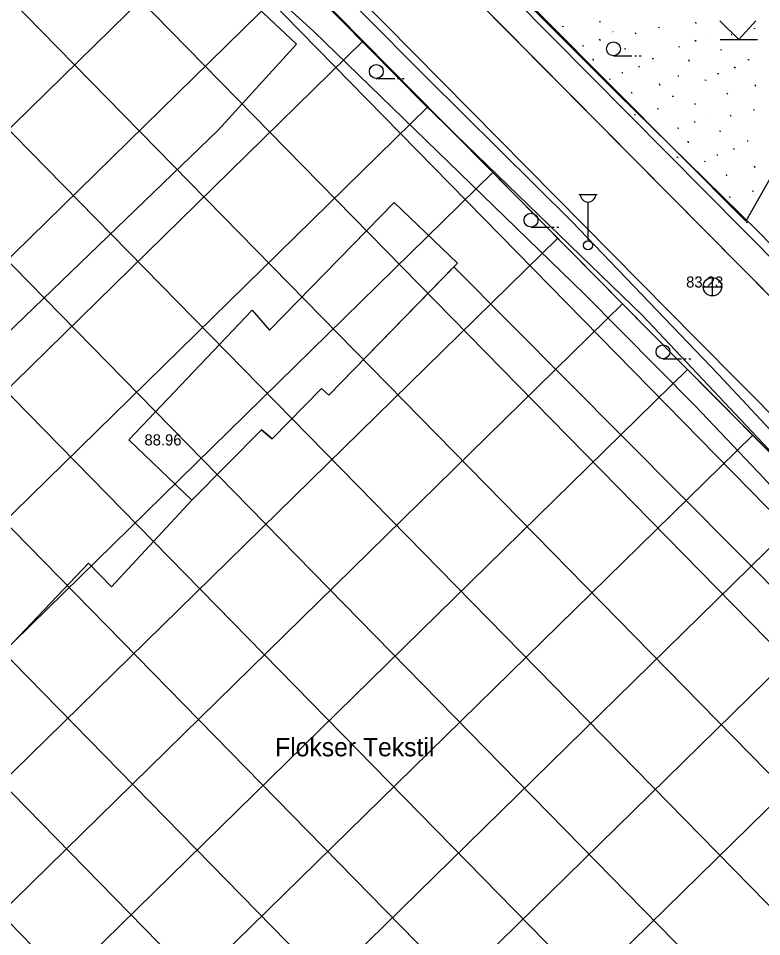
# Model space of a CAD drawing. Extents: x 412225 to 413380, y 4456471 to 4457189.
# Drawn here: x 412407.7 to 412488.1, y 4456751.2 to 4456850.6 of the extents above; entities that cross this region are included whole.
import ezdxf

# ---------------------------------------------------------------- set-up
doc = ezdxf.new("R2010")
doc.units = 0
for name, color, linetype in [('0_HALİHAZIR', 7, 'Continuous'), ('0_KADASTRO', 7, 'Continuous'), ('ADA_KOCEPHE', 7, 'Continuous'), ('Default', 7, 'Continuous'), ('KALDIRIM', 7, 'Continuous'), ('Level 41', 7, 'Continuous'), ('PL_ORGANIZE_SANAYI', 7, 'Continuous')]:
    doc.layers.add(name, color=color, linetype=linetype)

msp = doc.modelspace()

# ---------------------------------------------------------------- linework, layer by layer
at = {"layer": '0_HALİHAZIR'}
for p, q in [((412485.622, 4456848.349), (412483.562, 4456850.339)), ((412485.622, 4456848.349), (412487.472, 4456850.359)), ((412483.602, 4456848.349), (412487.642, 4456848.349)), ((412472.06, 4456846.57), (412474.06, 4456846.57)), ((412474.36, 4456846.57), (412474.56, 4456846.57)), ((412474.86, 4456846.57), (412475.06, 4456846.57)), ((412446.395, 4456844.126), (412448.395, 4456844.126)), ((412448.695, 4456844.126), (412448.895, 4456844.126)), ((412449.195, 4456844.126), (412449.395, 4456844.126)), ((412468.309, 4456831.55), (412470.309, 4456831.55)), ((412469.309, 4456826.55), (412469.309, 4456830.743)), ((412463.139, 4456828.027), (412465.139, 4456828.027)), ((412465.439, 4456828.027), (412465.639, 4456828.027)), ((412465.939, 4456828.027), (412466.139, 4456828.027)), ((412482.792, 4456820.565), (412482.792, 4456822.565)), ((412481.772, 4456821.555), (412483.772, 4456821.555)), ((412477.424, 4456813.784), (412479.424, 4456813.784)), ((412479.724, 4456813.784), (412479.924, 4456813.784)), ((412480.224, 4456813.784), (412480.424, 4456813.784))]:
    msp.add_line(p, q, dxfattribs=at)
for points in [[(412401.718, 4456891.988), (412412.615, 4456880.806), (412433.47, 4456859.712), (412451.623, 4456841.289), (412475.199, 4456818.459), (412489.407, 4456803.365), (412504.122, 4456787.407), (412508.2, 4456782.766), (412510.554, 4456779.185), (412512.476, 4456774.791), (412514.06, 4456770.952), (412516.347, 4456762.948), (412518.76, 4456753.105), (412521.422, 4456739.666)], [(412404.98, 4456694.18), (412423.333, 4456698.462), (412445.486, 4456703.908), (412473.799, 4456710.815), (412499.682, 4456717.752), (412519.915, 4456723.562), (412520.158, 4456723.713), (412517.3, 4456743.777), (412513.305, 4456758.455), (412509.647, 4456768.326), (412504.376, 4456779.769), (412500.353, 4456786.072), (412494.611, 4456793.85), (412488.36, 4456800.821), (412480.921, 4456808.672), (412468.868, 4456820.827), (412439.58, 4456849.237), (412423.279, 4456864.054), (412404.976, 4456881.973)], [(412353.992, 4456828.163), (412376.918, 4456850.943), (412404.926, 4456878.692), (412437.772, 4456847.833)], [(412532.886, 4456773.972), (412532.31, 4456774.062), (412531.793, 4456774.564), (412531.273, 4456775.296), (412528.663, 4456779.548), (412524.693, 4456785.735), (412521.094, 4456791.304), (412516.782, 4456797.322), (412512.918, 4456801.901), (412508.059, 4456807.056), (412500.088, 4456814.895), (412487.722, 4456827.567), (412472.464, 4456842.514), (412454.647, 4456860.416), (412450.212, 4456864.756)], [(412528.536, 4456749.195), (412526.198, 4456757.33), (412523.551, 4456766.331), (412520.983, 4456773.328), (412518.782, 4456777.685), (412515.372, 4456783.831), (412511.384, 4456789.016), (412506.761, 4456794.948), (412501.879, 4456800.563), (412499.778, 4456802.653), (412499.146, 4456803.153), (412498.882, 4456803.215), (412498.259, 4456803.107), (412497.544, 4456802.538), (412496.7, 4456801.786), (412496.001, 4456801.282), (412495.051, 4456801.022), (412493.634, 4456801.297), (412492.551, 4456802.284), (412483.449, 4456812.078), (412467.576, 4456828.644), (412451.831, 4456844.225), (412437.684, 4456858.482)], [(412400.696, 4456798.844), (412400.911, 4456799.777), (412400.839, 4456801.342), (412400.362, 4456802.705), (412399.295, 4456804.271), (412398.118, 4456805.592), (412397.488, 4456806.284), (412397.121, 4456806.866), (412397.085, 4456807.094), (412397.32, 4456807.733), (412429.28, 4456838.525), (412437.772, 4456847.833)], [(412398.822, 4456774.408), (412415.24, 4456791.661), (412417.724, 4456789.072), (412426.424, 4456798.47), (412433.963, 4456806.1), (412435.135, 4456805.122), (412440.455, 4456810.55), (412441.248, 4456809.828), (412454.771, 4456823.721), (412491.624, 4456786.662), (412493.665, 4456784.246), (412497.266, 4456778.964), (412502.503, 4456769.956), (412507.058, 4456760.774), (412504.386, 4456758.337), (412474.015, 4456727.896), (412466.982, 4456734.758), (412452.756, 4456720.424), (412454.302, 4456718.456), (412433.608, 4456711.416), (412424.57, 4456720.418), (412409.857, 4456705.946), (412399.424, 4456716.641)]]:
    msp.add_lwpolyline(points, dxfattribs=at)
msp.add_lwpolyline([(412448.332, 4456830.697), (412455.165, 4456824.125), (412441.248, 4456809.828), (412440.455, 4456810.55), (412435.135, 4456805.122), (412433.963, 4456806.1), (412426.424, 4456798.47), (412419.608, 4456804.993), (412432.958, 4456819.021), (412434.833, 4456816.862)], close=True, dxfattribs=at)
for centre, radius in [((412472.06, 4456847.32), 0.75), ((412446.395, 4456844.876), 0.75), ((412463.139, 4456828.777), 0.75), ((412469.309, 4456826.05), 0.5), ((412482.776, 4456821.573), 1), ((412477.424, 4456814.534), 0.75)]:
    msp.add_circle(centre, radius, dxfattribs=at)
msp.add_arc((412469.309, 4456831.58), 0.837, 183.298, 356.90719, dxfattribs=at)
at = {"layer": '0_KADASTRO'}
for points in [[(412245.621, 4457084.985), (412262.788, 4457087.767), (412498.109, 4456849.333), (412486.377, 4456828.685), (412245.456, 4457070.818)], [(412502.86, 4456789.67), (412478.924, 4456813.779), (412405.36, 4456888.28)]]:
    msp.add_lwpolyline(points, dxfattribs=at)
at = {"layer": 'ADA_KOCEPHE'}
for p, q in [((412494.937, 4456818.806), (412285.694, 4457030.12)), ((412511.712, 4456801.864), (412285.694, 4457030.12)), ((412405.36, 4456888.28), (412478.92, 4456813.78)), ((412405.36, 4456888.28), (412478.92, 4456813.78)), ((412478.92, 4456813.78), (412502.86, 4456789.67)), ((412478.92, 4456813.78), (412502.86, 4456789.67))]:
    msp.add_line(p, q, dxfattribs=at)
at = {"layer": 'Default'}
for p, q in [((412513.1, 4456772.743), (412245.17, 4457046.214)), ((412518.186, 4456753.263), (412245.006, 4457032.093)), ((412521.913, 4456735.169), (412244.841, 4457017.971)), ((412523.399, 4456719.363), (412244.677, 4457003.85)), ((412512.869, 4456715.822), (412244.513, 4456989.728)), ((412501.578, 4456713.057), (412244.349, 4456975.607)), ((412490.288, 4456710.292), (412244.185, 4456961.485)), ((412478.997, 4456707.528), (412244.02, 4456947.364)), ((412467.706, 4456704.763), (412243.856, 4456933.242)), ((412456.415, 4456701.998), (412243.692, 4456919.121)), ((412246.676, 4456681.916), (412430.903, 4456862.41)), ((412253.786, 4456674.882), (412437.929, 4456855.294)), ((412260.895, 4456667.848), (412444.955, 4456848.179)), ((412269.162, 4456661.948), (412451.981, 4456841.063)), ((412281.011, 4456659.557), (412459.008, 4456833.947)), ((412299.708, 4456663.876), (412466.034, 4456826.831)), ((412318.405, 4456668.194), (412473.06, 4456819.715)), ((412337.265, 4456672.673), (412480.089, 4456812.603)), ((412356.445, 4456677.464), (412487.135, 4456805.506)), ((412375.624, 4456682.255), (412494.182, 4456798.41)), ((412394.62, 4456686.867), (412501.228, 4456791.314)), ((412413.671, 4456691.531), (412507.245, 4456783.21))]:
    msp.add_line(p, q, dxfattribs=at)
at = {"layer": 'KALDIRIM'}
msp.add_line((412509.598, 4456799.736), (412281.429, 4457030.164), dxfattribs=at)
for points in [[(412245.253, 4457053.382), (412266.323, 4457032.279), (412337.147, 4456961.286), (412407.492, 4456890.39), (412481.052, 4456815.891), (412505.085, 4456791.687), (412506.388, 4456790.112), (412510.321, 4456783.97), (412512.973, 4456779.772), (412515.575, 4456774.629), (412518.184, 4456768.139), (412527.355, 4456723.622)], [(412492.963, 4456816.536), (412269.398, 4457042.314)], [(412268.299, 4457030.299), (412337.147, 4456961.286), (412407.492, 4456890.39), (412481.052, 4456815.891), (412505.085, 4456791.687), (412506.388, 4456790.112), (412510.321, 4456783.97), (412512.973, 4456779.772), (412515.575, 4456774.629), (412518.037, 4456768.506)]]:
    msp.add_lwpolyline(points, dxfattribs=at)
at = {"layer": 'Level 41'}
for p, q in [((412470.657, 4456850.172), (412470.595, 4456850.334)), ((412470.657, 4456850.172), (412470.595, 4456850.334)), ((412481.025, 4456850.066), (412480.962, 4456850.227)), ((412481.025, 4456850.066), (412480.962, 4456850.227)), ((412466.527, 4456849.775), (412466.653, 4456849.749)), ((412466.527, 4456849.775), (412466.653, 4456849.749)), ((412472.005, 4456849.194), (412472.014, 4456849.192)), ((412472.005, 4456849.194), (412472.014, 4456849.192)), ((412474.522, 4456848.899), (412474.459, 4456849.062)), ((412474.522, 4456848.899), (412474.459, 4456849.062)), ((412476.894, 4456849.669), (412477.021, 4456849.643)), ((412476.894, 4456849.669), (412477.021, 4456849.643)), ((412482.373, 4456849.088), (412482.381, 4456849.086)), ((412482.373, 4456849.088), (412482.381, 4456849.086)), ((412487.262, 4456849.563), (412487.388, 4456849.537)), ((412487.262, 4456849.563), (412487.388, 4456849.537)), ((412470.522, 4456848.37), (412470.648, 4456848.271)), ((412470.522, 4456848.37), (412470.648, 4456848.271)), ((412480.889, 4456848.264), (412481.015, 4456848.165)), ((412480.889, 4456848.264), (412481.015, 4456848.165)), ((412484.889, 4456848.793), (412484.826, 4456848.956)), ((412484.889, 4456848.793), (412484.826, 4456848.956)), ((412468.721, 4456847.684), (412468.847, 4456847.658)), ((412468.721, 4456847.684), (412468.847, 4456847.658)), ((412473.266, 4456847.344), (412473.392, 4456847.319)), ((412473.266, 4456847.344), (412473.392, 4456847.319)), ((412479.088, 4456847.578), (412479.214, 4456847.552)), ((412479.088, 4456847.578), (412479.214, 4456847.552)), ((412483.633, 4456847.237), (412483.759, 4456847.213)), ((412483.633, 4456847.237), (412483.759, 4456847.213)), ((412469.918, 4456846.074), (412469.854, 4456846.237)), ((412469.918, 4456846.074), (412469.854, 4456846.237)), ((412476.255, 4456846.289), (412476.38, 4456846.263)), ((412476.255, 4456846.289), (412476.38, 4456846.263)), ((412480.285, 4456845.968), (412480.222, 4456846.131)), ((412480.285, 4456845.968), (412480.222, 4456846.131)), ((412486.622, 4456846.182), (412486.747, 4456846.157)), ((412486.622, 4456846.182), (412486.747, 4456846.157)), ((412474.771, 4456845.466), (412474.897, 4456845.365)), ((412474.771, 4456845.466), (412474.897, 4456845.365)), ((412485.138, 4456845.36), (412485.265, 4456845.259)), ((412485.138, 4456845.36), (412485.265, 4456845.259)), ((412472.969, 4456844.779), (412473.095, 4456844.754)), ((412472.969, 4456844.779), (412473.095, 4456844.754)), ((412479.029, 4456844.413), (412479.155, 4456844.388)), ((412479.029, 4456844.413), (412479.155, 4456844.388)), ((412483.337, 4456844.673), (412483.463, 4456844.648)), ((412483.337, 4456844.673), (412483.463, 4456844.648)), ((412471.586, 4456844.079), (412471.712, 4456844.053)), ((412471.586, 4456844.079), (412471.712, 4456844.053)), ((412477.115, 4456843.363), (412477.051, 4456843.526)), ((412477.115, 4456843.363), (412477.051, 4456843.526)), ((412481.954, 4456843.973), (412482.08, 4456843.947)), ((412481.954, 4456843.973), (412482.08, 4456843.947)), ((412487.482, 4456843.257), (412487.418, 4456843.42)), ((412487.482, 4456843.257), (412487.418, 4456843.42)), ((412474.074, 4456842.48), (412474.011, 4456842.643)), ((412474.074, 4456842.48), (412474.011, 4456842.643)), ((412478.422, 4456842.214), (412478.548, 4456842.19)), ((412478.422, 4456842.214), (412478.548, 4456842.19)), ((412484.442, 4456842.374), (412484.379, 4456842.537)), ((412484.442, 4456842.374), (412484.379, 4456842.537)), ((412480.935, 4456841.26), (412480.872, 4456841.422)), ((412480.935, 4456841.26), (412480.872, 4456841.422)), ((412474.432, 4456840.093), (412474.368, 4456840.256)), ((412474.432, 4456840.093), (412474.368, 4456840.256)), ((412476.804, 4456840.864), (412476.93, 4456840.838)), ((412476.804, 4456840.864), (412476.93, 4456840.838)), ((412482.282, 4456840.282), (412482.291, 4456840.281)), ((412482.282, 4456840.282), (412482.291, 4456840.281)), ((412484.799, 4456839.987), (412484.736, 4456840.15)), ((412484.799, 4456839.987), (412484.736, 4456840.15)), ((412487.172, 4456840.757), (412487.298, 4456840.732)), ((412487.172, 4456840.757), (412487.298, 4456840.732)), ((412480.799, 4456839.459), (412480.925, 4456839.359)), ((412480.799, 4456839.459), (412480.925, 4456839.359)), ((412478.998, 4456838.773), (412479.124, 4456838.747)), ((412478.998, 4456838.773), (412479.124, 4456838.747)), ((412483.543, 4456838.432), (412483.669, 4456838.407)), ((412483.543, 4456838.432), (412483.669, 4456838.407)), ((412480.195, 4456837.162), (412480.132, 4456837.325)), ((412480.195, 4456837.162), (412480.132, 4456837.325)), ((412486.532, 4456837.377), (412486.657, 4456837.351)), ((412486.532, 4456837.377), (412486.657, 4456837.351)), ((412485.048, 4456836.554), (412485.175, 4456836.453)), ((412485.048, 4456836.554), (412485.175, 4456836.453)), ((412478.939, 4456835.607), (412479.065, 4456835.582)), ((412478.939, 4456835.607), (412479.065, 4456835.582)), ((412481.864, 4456835.167), (412481.99, 4456835.142)), ((412481.864, 4456835.167), (412481.99, 4456835.142)), ((412483.247, 4456835.867), (412483.373, 4456835.842)), ((412483.247, 4456835.867), (412483.373, 4456835.842)), ((412487.392, 4456834.451), (412487.328, 4456834.614)), ((412487.392, 4456834.451), (412487.328, 4456834.614)), ((412484.352, 4456833.568), (412484.288, 4456833.732)), ((412484.352, 4456833.568), (412484.288, 4456833.732)), ((412484.709, 4456831.182), (412484.646, 4456831.344)), ((412484.709, 4456831.182), (412484.646, 4456831.344)), ((412487.082, 4456831.952), (412487.208, 4456831.926)), ((412487.082, 4456831.952), (412487.208, 4456831.926)), ((412486.442, 4456828.571), (412486.567, 4456828.546)), ((412486.442, 4456828.571), (412486.567, 4456828.546))]:
    msp.add_line(p, q, dxfattribs=at)
at = {"layer": 'PL_ORGANIZE_SANAYI'}
for p, q in [((412405.36, 4456888.28), (412478.92, 4456813.78)), ((412478.92, 4456813.78), (412502.86, 4456789.67))]:
    msp.add_line(p, q, dxfattribs=at)

# ---------------------------------------------------------------- texts
at = {"layer": '0_HALİHAZIR'}
for s, height, p in [('83.23', 1.2, (412479.927, 4456821.485)), ('88.96', 1.2, (412421.297, 4456804.393)), ('Flokser Tekstil', 2, (412435.44, 4456770.738))]:
    msp.add_text(s, height=height, dxfattribs=at).set_placement(p)

doc.saveas('drawing.dxf')
